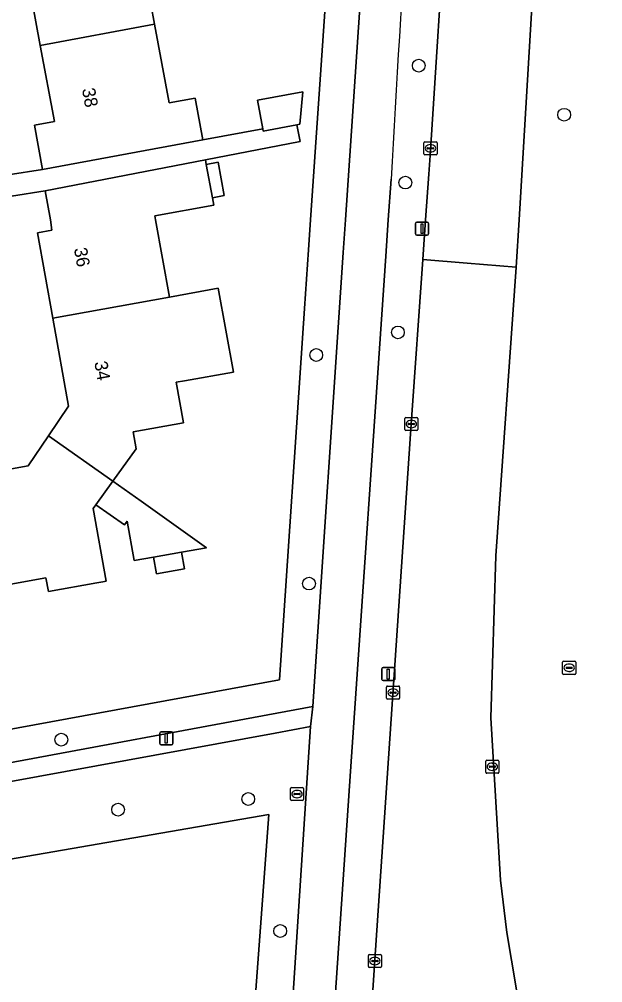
# Model space of a CAD drawing. Extents: x 157793 to 159380, y 380877 to 382313.
# Drawn here: x 158968.7 to 159013.3, y 381441.6 to 381515.3 of the extents above; entities that cross this region are included whole.
import ezdxf

# ---------------------------------------------------------------- set-up
doc = ezdxf.new("R2010")
doc.units = 0
for name, color, linetype in [('IMGEO_Berm_groen', 7, 'Continuous'), ('IMGEO_Boom', 7, 'Continuous'), ('IMGEO_Erf', 7, 'Continuous'), ('IMGEO_Fietspad_gesloten', 7, 'Continuous'), ('IMGEO_Groenvoorziening', 7, 'Continuous'), ('IMGEO_Kolk', 7, 'Continuous'), ('IMGEO_Lichtmast', 7, 'Continuous'), ('IMGEO_Pand', 7, 'Continuous'), ('IMGEO_Pand_nummerreeks', 7, 'Continuous'), ('IMGEO_Rijbaan_lokaal_gesloten', 7, 'Continuous'), ('IMGEO_Rioolput', 7, 'Continuous'), ('IMGEO_Voetpad_halfverhard', 7, 'Continuous'), ('IMGEO_Voetpad_open', 7, 'Continuous')]:
    doc.layers.add(name, color=color, linetype=linetype)

msp = doc.modelspace()

# ---------------------------------------------------------------- linework, layer by layer
at = {"layer": 'IMGEO_Berm_groen'}
for points in [[(158998.669, 381484.367), (158999.546, 381496.973), (158999.757, 381500), (159000, 381503.492), (159000.099, 381504.914), (159001.365, 381524.362), (159002.68, 381543.8)], [(159008.546, 381525.177), (159008.195, 381521.4), (159006.931, 381500), (159006.678, 381496.371), (159005.138, 381474.302), (159004.763, 381461.892), (159005.498, 381449.499), (159005.977, 381445.475), (159008.181, 381432.472), (159010.233, 381424.488), (159011.039, 381421.35), (159012.309, 381416.836), (159023.346, 381417.626), (159023.776, 381423.909), (159027.132, 381475.186), (159028.444, 381494.533), (159028.815, 381500), (159030.234, 381521.274)], [(158997.115, 381503.094), (158996.904, 381500), (158996.714, 381497.212), (158994.003, 381457.434), (158991.656, 381422.841), (158990.315, 381405.271), (158989.136, 381394.868), (158987.826, 381385.016)], [(158990.36, 381358.523), (158990.564, 381361.68), (158990.843, 381365.495), (158992.825, 381397.028), (158994.631, 381424.35), (158995.889, 381443.392), (158998.669, 381484.367)]]:
    msp.add_lwpolyline(points, dxfattribs=at)
msp.add_arc((162016.346, 381332.549), 3024.043, 175.937883, 176.767012, dxfattribs=at)
at = {"layer": 'IMGEO_Boom'}
for centre in [(158999.236, 381511.789), (159010.362, 381508.034), (158998.213, 381502.846), (158997.644, 381491.385), (158991.395, 381489.653), (158990.842, 381472.173), (158971.891, 381460.234), (158986.194, 381455.692), (158976.236, 381454.883), (158988.64, 381445.598)]:
    msp.add_circle(centre, 0.489, dxfattribs=at)
at = {"layer": 'IMGEO_Erf'}
for points in [[(158966.077, 381460.685), (158988.58, 381464.812), (158990.488, 381493.203), (158990.799, 381497.712), (158990.957, 381500), (158994.794, 381555.548)], [(158965.171, 381519.535), (158966.334, 381512.978), (158965.042, 381512.772), (158966.789, 381503.268), (158967.832, 381503.428), (158970.463, 381503.838), (158969.833, 381507.229), (158971.367, 381507.514), (158970.287, 381513.326), (158969.092, 381519.759)], [(158978.175, 381519.579), (158979.035, 381514.95), (158980.151, 381508.943), (158982.135, 381509.311), (158982.728, 381506.117), (158987.303, 381506.967), (158986.898, 381509.145), (158990.375, 381509.791), (158990.133, 381507.315), (158989.911, 381507.273), (158990.159, 381505.985), (158982.916, 381504.587), (158982.982, 381504.223), (158983.882, 381504.397), (158984.347, 381501.85), (158983.447, 381501.677), (158983.55, 381501.115), (158979.045, 381500.292), (158979.098, 381500), (158980.165, 381494.083), (158983.899, 381494.757), (158985.054, 381488.355), (158981.319, 381487.681), (158980.687, 381487.568), (158981.243, 381484.471), (158977.38, 381483.778), (158977.614, 381482.471), (158975.838, 381480.013), (158978.013, 381478.489), (158983, 381474.918), (158981.08, 381474.573), (158981.306, 381473.297), (158979.17, 381472.918), (158978.944, 381474.191), (158977.465, 381473.926), (158976.929, 381476.942), (158976.734, 381476.664), (158974.532, 381478.206), (158974.33, 381477.927), (158975.33, 381472.355), (158975.072, 381472.309), (158974.609, 381472.226), (158970.91, 381471.563), (158970.721, 381472.616), (158964.206, 381471.447)], [(158962.671, 381479.99), (158969.367, 381481.191), (158970.909, 381483.467), (158972.453, 381485.747), (158971.246, 381492.474), (158970.075, 381499.003), (158971.17, 381499.2), (158971.054, 381500), (158970.649, 381502.22), (158968.092, 381501.803)], [(158985.983, 381430.403), (158987.763, 381454.509), (158944.522, 381447.039), (158954.574, 381404.92)]]:
    msp.add_lwpolyline(points, dxfattribs=at)
at = {"layer": 'IMGEO_Fietspad_gesloten'}
for points in [[(158997.109, 381551.383), (158993.638, 381500), (158993.468, 381497.486), (158991.123, 381462.773), (158990.963, 381461.235), (158987.347, 381405.491), (158983.544, 381377.688), (158982.728, 381370.037)], [(158987.826, 381385.016), (158989.136, 381394.868), (158990.315, 381405.271), (158991.656, 381422.841), (158994.003, 381457.434), (158996.714, 381497.212), (158996.904, 381500), (158997.115, 381503.094)]]:
    msp.add_lwpolyline(points, dxfattribs=at)
msp.add_arc((162016.346, 381332.549), 3024.043, 175.937883, 176.767012, dxfattribs=at)
at = {"layer": 'IMGEO_Groenvoorziening'}
for points in [[(158992.508, 381565.85), (158993.05, 381562.869), (158993.269, 381562.906), (158994.794, 381555.548), (158990.957, 381500), (158990.799, 381497.712), (158990.488, 381493.203), (158988.58, 381464.812), (158966.077, 381460.685), (158942.274, 381456.504), (158942.314, 381456.293), (158943.251, 381452.366), (158959.482, 381455.43), (158967.252, 381458.345), (158988.378, 381462.264), (158991.123, 381462.773), (158993.468, 381497.486), (158993.638, 381500), (158997.109, 381551.383)], [(158982.728, 381370.037), (158983.544, 381377.688), (158987.347, 381405.491), (158990.963, 381461.235), (158988.257, 381460.74), (158967.754, 381456.988), (158959.513, 381453.98), (158943.558, 381451.081), (158944.522, 381447.039), (158987.763, 381454.509), (158985.983, 381430.403), (158984.556, 381408.705), (158984.121, 381402.084), (158974.797, 381393.899), (158980.475, 381387.543), (158979.963, 381356.502), (158982.518, 381356.421), (158982.603, 381359.129)]]:
    msp.add_lwpolyline(points, dxfattribs=at)
at = {"layer": 'IMGEO_Kolk'}
for p, q in [((158999.634, 381505.042), (158999.634, 381505.894)), ((158999.709, 381505.968), (159000.561, 381505.968)), ((159000.122, 381505.748), (159000.147, 381505.748)), ((159000.635, 381505.894), (159000.635, 381505.042)), ((159000.561, 381504.968), (158999.709, 381504.968)), ((158999.893, 381505.462), (158999.893, 381505.474)), ((159000.331, 381505.425), (158999.933, 381505.425)), ((158999.936, 381505.511), (159000.334, 381505.511)), ((159000.145, 381505.188), (159000.12, 381505.188)), ((159000.377, 381505.474), (159000.377, 381505.462)), ((158998.167, 381483.948), (158998.167, 381484.8)), ((158998.242, 381484.874), (158999.094, 381484.874)), ((158998.426, 381484.368), (158998.426, 381484.38)), ((158998.864, 381484.331), (158998.466, 381484.331)), ((158998.469, 381484.417), (158998.867, 381484.417)), ((158998.655, 381484.654), (158998.68, 381484.654)), ((158998.91, 381484.38), (158998.91, 381484.368)), ((158999.168, 381484.8), (158999.168, 381483.948)), ((158999.094, 381483.874), (158998.242, 381483.874)), ((158998.678, 381484.094), (158998.653, 381484.094)), ((158996.774, 381463.41), (158996.774, 381464.262)), ((158996.849, 381464.336), (158997.701, 381464.336)), ((158997.033, 381463.83), (158997.033, 381463.842)), ((158997.471, 381463.793), (158997.073, 381463.793)), ((158997.076, 381463.879), (158997.474, 381463.879)), ((158997.262, 381464.116), (158997.287, 381464.116)), ((158997.517, 381463.842), (158997.517, 381463.83)), ((158997.775, 381464.262), (158997.775, 381463.41)), ((158997.701, 381463.336), (158996.849, 381463.336)), ((158997.285, 381463.556), (158997.26, 381463.556)), ((159004.368, 381457.736), (159004.368, 381458.588)), ((159004.443, 381458.662), (159005.295, 381458.662)), ((159005.369, 381458.588), (159005.369, 381457.736)), ((159004.627, 381458.156), (159004.627, 381458.168)), ((159005.065, 381458.119), (159004.667, 381458.119)), ((159004.67, 381458.205), (159005.068, 381458.205)), ((159004.879, 381457.882), (159004.854, 381457.882)), ((159004.856, 381458.442), (159004.881, 381458.442)), ((159005.111, 381458.168), (159005.111, 381458.156)), ((159005.295, 381457.662), (159004.443, 381457.662)), ((158995.456, 381443.803), (158996.308, 381443.803)), ((158995.381, 381442.877), (158995.381, 381443.729)), ((158995.64, 381443.297), (158995.64, 381443.309)), ((158996.078, 381443.26), (158995.68, 381443.26)), ((158995.683, 381443.346), (158996.081, 381443.346)), ((158995.869, 381443.583), (158995.894, 381443.583)), ((158996.124, 381443.309), (158996.124, 381443.297)), ((158996.382, 381443.729), (158996.382, 381442.877)), ((158996.308, 381442.803), (158995.456, 381442.803)), ((158995.892, 381443.023), (158995.867, 381443.023))]:
    msp.add_line(p, q, dxfattribs=at)
for points in [[(158999.634, 381505.042), (158999.634, 381505.894)], [(158999.709, 381505.968), (159000.561, 381505.968)], [(159000.635, 381505.894), (159000.635, 381505.042)], [(159000.561, 381504.968), (158999.709, 381504.968)], [(158998.167, 381483.948), (158998.167, 381484.8)], [(158998.242, 381484.874), (158999.094, 381484.874)], [(158999.168, 381484.8), (158999.168, 381483.948)], [(158999.094, 381483.874), (158998.242, 381483.874)], [(158996.774, 381463.41), (158996.774, 381464.262)], [(158996.849, 381464.336), (158997.701, 381464.336)], [(158997.775, 381464.262), (158997.775, 381463.41)], [(158997.701, 381463.336), (158996.849, 381463.336)], [(159004.368, 381457.736), (159004.368, 381458.588)], [(159004.443, 381458.662), (159005.295, 381458.662)], [(159005.369, 381458.588), (159005.369, 381457.736)], [(159005.295, 381457.662), (159004.443, 381457.662)], [(158995.456, 381443.803), (158996.308, 381443.803)], [(158995.381, 381442.877), (158995.381, 381443.729)], [(158996.382, 381443.729), (158996.382, 381442.877)], [(158996.308, 381442.803), (158995.456, 381442.803)]]:
    msp.add_lwpolyline(points, dxfattribs=at)
for centre, radius, start, end in [((158999.711, 381505.892), 0.0765, 91.55205, 178.44795), ((158999.711, 381505.892), 0.0765, 91.55205, 178.44795), ((159000.559, 381505.892), 0.0765, 1.55205, 88.44795), ((159000.559, 381505.892), 0.0765, 1.55205, 88.44795), ((158999.711, 381505.044), 0.0765, 181.55205, 268.44795), ((158999.711, 381505.044), 0.0765, 181.55205, 268.44795), ((158999.933, 381505.471), 0.0403, 85.87752, 175.75265), ((158999.93, 381505.461), 0.0366, 178.93798, 274.71019), ((159000.334, 381505.468), 0.043, 264.86636, 352.45326), ((159000.338, 381505.473), 0.0386, 1.73085, 96.63898), ((159000.559, 381505.044), 0.0765, 271.55205, 358.44795), ((159000.559, 381505.044), 0.0765, 271.55205, 358.44795), ((158998.244, 381484.798), 0.0765, 91.55205, 178.44795), ((158998.244, 381484.798), 0.0765, 91.55205, 178.44795), ((158998.466, 381484.377), 0.0403, 85.87752, 175.75265), ((158998.463, 381484.367), 0.0366, 178.93798, 274.71019), ((158998.867, 381484.374), 0.043, 264.86636, 352.45326), ((158998.871, 381484.379), 0.0386, 1.73085, 96.63898), ((158999.092, 381484.798), 0.0765, 1.55205, 88.44795), ((158999.092, 381484.798), 0.0765, 1.55205, 88.44795), ((158998.244, 381483.95), 0.0765, 181.55205, 268.44795), ((158998.244, 381483.95), 0.0765, 181.55205, 268.44795), ((158999.092, 381483.95), 0.0765, 271.55205, 358.44795), ((158999.092, 381483.95), 0.0765, 271.55205, 358.44795), ((158996.851, 381464.26), 0.0765, 91.55205, 178.44795), ((158996.851, 381464.26), 0.0765, 91.55205, 178.44795), ((158997.073, 381463.839), 0.0403, 85.87752, 175.75265), ((158997.07, 381463.829), 0.0366, 178.93798, 274.71019), ((158997.474, 381463.836), 0.043, 264.86636, 352.45326), ((158997.478, 381463.841), 0.0386, 1.73085, 96.63898), ((158997.699, 381464.26), 0.0765, 1.55205, 88.44795), ((158997.699, 381464.26), 0.0765, 1.55205, 88.44795), ((158996.851, 381463.412), 0.0765, 181.55205, 268.44795), ((158996.851, 381463.412), 0.0765, 181.55205, 268.44795), ((158997.699, 381463.412), 0.0765, 271.55205, 358.44795), ((158997.699, 381463.412), 0.0765, 271.55205, 358.44795), ((159004.445, 381458.586), 0.0765, 91.55205, 178.44795), ((159004.445, 381458.586), 0.0765, 91.55205, 178.44795), ((159005.293, 381458.586), 0.0765, 1.55205, 88.44795), ((159005.293, 381458.586), 0.0765, 1.55205, 88.44795), ((159004.667, 381458.165), 0.0403, 85.87752, 175.75265), ((159004.664, 381458.155), 0.0366, 178.93798, 274.71019), ((159005.068, 381458.162), 0.043, 264.86636, 352.45326), ((159005.072, 381458.167), 0.0386, 1.73085, 96.63898), ((159004.445, 381457.738), 0.0765, 181.55205, 268.44795), ((159004.445, 381457.738), 0.0765, 181.55205, 268.44795), ((159005.293, 381457.738), 0.0765, 271.55205, 358.44795), ((159005.293, 381457.738), 0.0765, 271.55205, 358.44795), ((158995.458, 381443.727), 0.0765, 91.55205, 178.44795), ((158995.458, 381443.727), 0.0765, 91.55205, 178.44795), ((158996.306, 381443.727), 0.0765, 1.55205, 88.44795), ((158996.306, 381443.727), 0.0765, 1.55205, 88.44795), ((158995.68, 381443.306), 0.0403, 85.87752, 175.75265), ((158995.677, 381443.296), 0.0366, 178.93798, 274.71019), ((158996.081, 381443.303), 0.043, 264.86636, 352.45326), ((158996.085, 381443.308), 0.0386, 1.73085, 96.63898), ((158995.458, 381442.879), 0.0765, 181.55205, 268.44795), ((158995.458, 381442.879), 0.0765, 181.55205, 268.44795), ((158996.306, 381442.879), 0.0765, 271.55205, 358.44795), ((158996.306, 381442.879), 0.0765, 271.55205, 358.44795)]:
    msp.add_arc(centre, radius, start, end, dxfattribs=at)
for centre, major_axis, ratio, start_param, end_param in [((159000.121, 381505.468), (-0.387, 0.002), 0.722429, 4.712389, 7.853982), ((159000.146, 381505.468), (-0.39, 0.002), 0.717154, 1.570796, 4.712389), ((158998.654, 381484.374), (-0.387, 0.002), 0.722429, 4.712389, 7.853982), ((158998.679, 381484.374), (-0.39, 0.002), 0.717154, 1.570796, 4.712389), ((158997.261, 381463.836), (-0.387, 0.002), 0.722429, 4.712389, 7.853982), ((158997.286, 381463.836), (-0.39, 0.002), 0.717154, 1.570796, 4.712389), ((159004.855, 381458.162), (-0.387, 0.002), 0.722429, 4.712389, 7.853982), ((159004.88, 381458.162), (-0.39, 0.002), 0.717154, 1.570796, 4.712389), ((158995.868, 381443.303), (-0.387, 0.002), 0.722429, 4.712389, 7.853982), ((158995.893, 381443.303), (-0.39, 0.002), 0.717154, 1.570796, 4.712389)]:
    msp.add_ellipse(centre, major_axis=major_axis, ratio=ratio, start_param=start_param, end_param=end_param, dxfattribs=at)
at = {"layer": 'IMGEO_Lichtmast'}
for p, q in [((158999.092, 381499.824), (158999.882, 381499.824)), ((158999.882, 381499.824), (158999.092, 381499.824)), ((158998.992, 381498.924), (158998.992, 381499.724)), ((158998.992, 381499.724), (158998.992, 381498.924)), ((158999.982, 381499.724), (158999.982, 381498.924)), ((158999.982, 381498.924), (158999.982, 381499.724)), ((158999.882, 381498.824), (158999.092, 381498.824)), ((158999.092, 381498.824), (158999.882, 381498.824)), ((158996.406, 381464.847), (158996.406, 381465.647)), ((158996.406, 381465.647), (158996.406, 381464.847)), ((158996.506, 381465.747), (158997.296, 381465.747)), ((158997.296, 381465.747), (158996.506, 381465.747)), ((158997.396, 381465.647), (158997.396, 381464.847)), ((158997.396, 381464.847), (158997.396, 381465.647)), ((158997.296, 381464.747), (158996.506, 381464.747)), ((158996.506, 381464.747), (158997.296, 381464.747)), ((158979.429, 381459.936), (158979.429, 381460.736)), ((158979.429, 381460.736), (158979.429, 381459.936)), ((158979.529, 381460.836), (158980.319, 381460.836)), ((158980.319, 381460.836), (158979.529, 381460.836)), ((158980.419, 381460.736), (158980.419, 381459.936)), ((158980.419, 381459.936), (158980.419, 381460.736)), ((158980.319, 381459.836), (158979.529, 381459.836)), ((158979.529, 381459.836), (158980.319, 381459.836))]:
    msp.add_line(p, q, dxfattribs=at)
for points in [[(158999.412, 381499.699), (158999.562, 381499.699), (158999.562, 381498.949), (158999.412, 381498.949), (158999.412, 381499.699)], [(158996.826, 381465.622), (158996.976, 381465.622), (158996.976, 381464.872), (158996.826, 381464.872), (158996.826, 381465.622)], [(158979.849, 381460.711), (158979.999, 381460.711), (158979.999, 381459.961), (158979.849, 381459.961), (158979.849, 381460.711)]]:
    msp.add_lwpolyline(points, dxfattribs=at)
for centre, start, end in [((158999.092, 381499.724), 90, 180), ((158999.092, 381499.724), 90, 180), ((158999.882, 381499.724), 0, 90), ((158999.882, 381499.724), 360, 90), ((158999.092, 381498.924), 180, 270), ((158999.092, 381498.924), 180, 270), ((158999.882, 381498.924), 270, 0), ((158999.882, 381498.924), 270, 0), ((158996.506, 381465.647), 90, 180), ((158996.506, 381465.647), 90, 180), ((158997.296, 381465.647), 0, 90), ((158997.296, 381465.647), 360, 90), ((158996.506, 381464.847), 180, 270), ((158996.506, 381464.847), 180, 270), ((158997.296, 381464.847), 270, 0), ((158997.296, 381464.847), 270, 0), ((158979.529, 381460.736), 90, 180), ((158979.529, 381460.736), 90, 180), ((158980.319, 381460.736), 0, 90), ((158980.319, 381460.736), 360, 90), ((158979.529, 381459.936), 180, 270), ((158979.529, 381459.936), 180, 270), ((158980.319, 381459.936), 270, 0), ((158980.319, 381459.936), 270, 0)]:
    msp.add_arc(centre, 0.1, start, end, dxfattribs=at)
at = {"layer": 'IMGEO_Pand'}
for points in [[(158977.839, 381521.383), (158971.629, 381520.23), (158969.092, 381519.759), (158970.287, 381513.326), (158979.035, 381514.95), (158978.175, 381519.579), (158977.919, 381520.954)], [(158970.287, 381513.326), (158971.367, 381507.514), (158969.833, 381507.229), (158970.463, 381503.838), (158982.728, 381506.117), (158982.135, 381509.311), (158980.151, 381508.943), (158979.035, 381514.95)], [(158987.303, 381506.967), (158987.336, 381506.79), (158989.911, 381507.273), (158990.133, 381507.315), (158990.375, 381509.791), (158986.898, 381509.145)], [(158979.098, 381500), (158979.045, 381500.292), (158983.55, 381501.115), (158983.447, 381501.677), (158982.982, 381504.223), (158982.916, 381504.587), (158970.649, 381502.22), (158971.054, 381500), (158971.17, 381499.2), (158970.075, 381499.003), (158971.246, 381492.474), (158980.165, 381494.083)], [(158982.982, 381504.223), (158983.447, 381501.677), (158984.347, 381501.85), (158983.882, 381504.397)], [(158975.838, 381480.013), (158977.614, 381482.471), (158977.38, 381483.778), (158981.243, 381484.471), (158980.687, 381487.568), (158981.319, 381487.681), (158985.054, 381488.355), (158983.899, 381494.757), (158980.165, 381494.083), (158971.246, 381492.474), (158972.453, 381485.747), (158970.909, 381483.467)], [(158975.838, 381480.013), (158970.909, 381483.467), (158969.367, 381481.191), (158962.671, 381479.99), (158964.206, 381471.447), (158970.721, 381472.616), (158970.91, 381471.563), (158974.609, 381472.226), (158975.072, 381472.309), (158975.33, 381472.355), (158974.33, 381477.927), (158974.532, 381478.206)], [(158975.838, 381480.013), (158974.532, 381478.206), (158976.734, 381476.664), (158976.929, 381476.942), (158977.465, 381473.926), (158978.944, 381474.191), (158981.08, 381474.573), (158983, 381474.918), (158978.013, 381478.489)], [(158981.08, 381474.573), (158978.944, 381474.191), (158979.17, 381472.918), (158981.306, 381473.297)]]:
    msp.add_lwpolyline(points, close=True, dxfattribs=at)
at = {"layer": 'IMGEO_Rijbaan_lokaal_gesloten'}
for points in [[(159002.68, 381543.8), (159001.365, 381524.362), (159000.099, 381504.914), (159000, 381503.492), (158999.757, 381500), (158999.546, 381496.973), (159002.939, 381496.687), (159006.678, 381496.371), (159006.931, 381500), (159008.195, 381521.4)], [(159008.181, 381432.472), (159005.977, 381445.475), (159005.498, 381449.499), (159004.763, 381461.892), (159005.138, 381474.302), (159006.678, 381496.371), (159002.939, 381496.687), (158999.546, 381496.973), (158998.669, 381484.367), (158995.889, 381443.392), (158994.631, 381424.35)]]:
    msp.add_lwpolyline(points, dxfattribs=at)
at = {"layer": 'IMGEO_Rioolput'}
for p, q in [((159010.244, 381465.305), (159010.244, 381466.157)), ((159010.319, 381466.231), (159011.171, 381466.231)), ((159010.732, 381466.011), (159010.757, 381466.011)), ((159011.245, 381466.157), (159011.245, 381465.305)), ((159011.171, 381465.231), (159010.319, 381465.231)), ((159010.503, 381465.725), (159010.503, 381465.737)), ((159010.941, 381465.688), (159010.543, 381465.688)), ((159010.546, 381465.774), (159010.944, 381465.774)), ((159010.755, 381465.451), (159010.73, 381465.451)), ((159010.987, 381465.737), (159010.987, 381465.725)), ((158989.427, 381455.646), (158989.427, 381456.498)), ((158989.502, 381456.572), (158990.354, 381456.572)), ((158989.915, 381456.352), (158989.94, 381456.352)), ((158990.428, 381456.498), (158990.428, 381455.646)), ((158990.354, 381455.572), (158989.502, 381455.572)), ((158989.686, 381456.066), (158989.686, 381456.078)), ((158990.124, 381456.029), (158989.726, 381456.029)), ((158989.729, 381456.115), (158990.127, 381456.115)), ((158989.938, 381455.792), (158989.913, 381455.792)), ((158990.17, 381456.078), (158990.17, 381456.066))]:
    msp.add_line(p, q, dxfattribs=at)
for points in [[(159010.244, 381465.305), (159010.244, 381466.157)], [(159010.319, 381466.231), (159011.171, 381466.231)], [(159011.245, 381466.157), (159011.245, 381465.305)], [(159011.171, 381465.231), (159010.319, 381465.231)], [(158989.427, 381455.646), (158989.427, 381456.498)], [(158989.502, 381456.572), (158990.354, 381456.572)], [(158990.428, 381456.498), (158990.428, 381455.646)], [(158990.354, 381455.572), (158989.502, 381455.572)]]:
    msp.add_lwpolyline(points, dxfattribs=at)
for centre, radius, start, end in [((159010.321, 381466.155), 0.0765, 91.55205, 178.44795), ((159010.321, 381466.155), 0.0765, 91.55205, 178.44795), ((159011.169, 381466.155), 0.0765, 1.55205, 88.44795), ((159011.169, 381466.155), 0.0765, 1.55205, 88.44795), ((159010.321, 381465.307), 0.0765, 181.55205, 268.44795), ((159010.321, 381465.307), 0.0765, 181.55205, 268.44795), ((159010.543, 381465.734), 0.0403, 85.87752, 175.75265), ((159010.54, 381465.724), 0.0366, 178.93798, 274.71019), ((159010.944, 381465.731), 0.043, 264.86636, 352.45326), ((159010.948, 381465.736), 0.0386, 1.73085, 96.63898), ((159011.169, 381465.307), 0.0765, 271.55205, 358.44795), ((159011.169, 381465.307), 0.0765, 271.55205, 358.44795), ((158989.504, 381456.496), 0.0765, 91.55205, 178.44795), ((158989.504, 381456.496), 0.0765, 91.55205, 178.44795), ((158990.352, 381456.496), 0.0765, 1.55205, 88.44795), ((158990.352, 381456.496), 0.0765, 1.55205, 88.44795), ((158989.504, 381455.648), 0.0765, 181.55205, 268.44795), ((158989.504, 381455.648), 0.0765, 181.55205, 268.44795), ((158989.726, 381456.075), 0.0403, 85.87752, 175.75265), ((158989.723, 381456.065), 0.0366, 178.93798, 274.71019), ((158990.127, 381456.072), 0.043, 264.86636, 352.45326), ((158990.131, 381456.077), 0.0386, 1.73085, 96.63898), ((158990.352, 381455.648), 0.0765, 271.55205, 358.44795), ((158990.352, 381455.648), 0.0765, 271.55205, 358.44795)]:
    msp.add_arc(centre, radius, start, end, dxfattribs=at)
for centre, major_axis, ratio, start_param, end_param in [((159010.731, 381465.731), (-0.387, 0.002), 0.722429, 4.712389, 7.853982), ((159010.756, 381465.731), (-0.39, 0.002), 0.717154, 1.570796, 4.712389), ((158989.914, 381456.072), (-0.387, 0.002), 0.722429, 4.712389, 7.853982), ((158989.939, 381456.072), (-0.39, 0.002), 0.717154, 1.570796, 4.712389)]:
    msp.add_ellipse(centre, major_axis=major_axis, ratio=ratio, start_param=start_param, end_param=end_param, dxfattribs=at)
at = {"layer": 'IMGEO_Voetpad_halfverhard'}
msp.add_lwpolyline([(158943.558, 381451.081), (158959.513, 381453.98), (158967.754, 381456.988), (158988.257, 381460.74), (158990.963, 381461.235), (158991.123, 381462.773), (158988.378, 381462.264), (158967.252, 381458.345), (158959.482, 381455.43), (158943.251, 381452.366)], close=True, dxfattribs=at)
at = {"layer": 'IMGEO_Voetpad_open'}
msp.add_lwpolyline([(158990.159, 381505.985), (158989.911, 381507.273), (158987.336, 381506.79), (158987.303, 381506.967), (158982.728, 381506.117), (158970.463, 381503.838), (158967.832, 381503.428), (158968.092, 381501.803), (158970.649, 381502.22), (158982.916, 381504.587)], close=True, dxfattribs=at)

# ---------------------------------------------------------------- texts
at = {"layer": 'IMGEO_Pand_nummerreeks'}
for s, rotation, p in [('38', 280.52612, (158973.468, 381509.994)), ('36', 280.16979, (158972.855, 381497.789)), ('34', 280.17014, (158974.413, 381489.097))]:
    msp.add_text(s, height=1, rotation=rotation, dxfattribs=at).set_placement(p)

doc.saveas('drawing.dxf')
